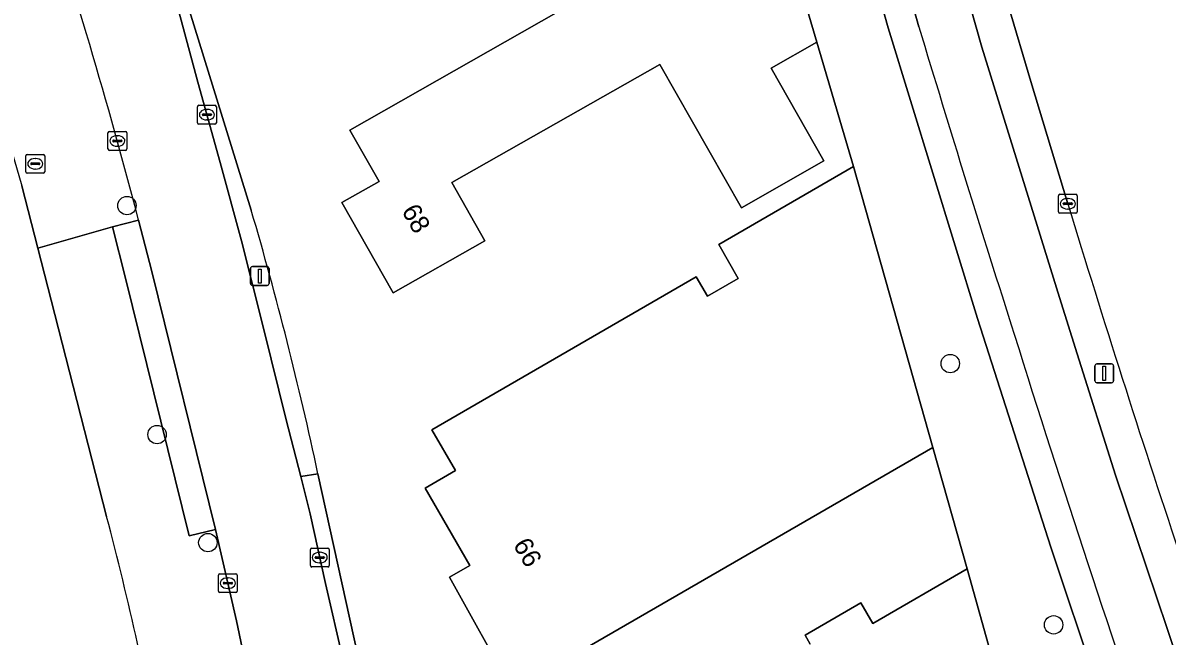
# Model space of a CAD drawing. Extents: x 158455 to 159797, y 387218 to 388672.
# Drawn here: x 159689.8 to 159750.6, y 387817.2 to 387849.8 of the extents above; entities that cross this region are included whole.
import ezdxf

# ---------------------------------------------------------------- set-up
doc = ezdxf.new("R2010")
doc.units = 0
for name, color, linetype in [('IMGEO_Berm_groen', 7, 'Continuous'), ('IMGEO_Boom', 7, 'Continuous'), ('IMGEO_Brandkraan', 7, 'Continuous'), ('IMGEO_Erf', 7, 'Continuous'), ('IMGEO_Fietspad_gesloten', 7, 'Continuous'), ('IMGEO_Groenvoorziening', 7, 'Continuous'), ('IMGEO_Kolk', 7, 'Continuous'), ('IMGEO_Lichtmast', 7, 'Continuous'), ('IMGEO_Muur', 7, 'Continuous'), ('IMGEO_Pand', 7, 'Continuous'), ('IMGEO_Pand_nummerreeks', 7, 'Continuous'), ('IMGEO_Parkeervlak_open', 7, 'Continuous'), ('IMGEO_Rijbaan_lokaal_open', 7, 'Continuous'), ('IMGEO_Rijbaan_regionaal_gesloten', 7, 'Continuous'), ('IMGEO_Voetpad_open', 7, 'Continuous')]:
    doc.layers.add(name, color=color, linetype=linetype)

msp = doc.modelspace()

# ---------------------------------------------------------------- linework, layer by layer
at = {"layer": 'IMGEO_Berm_groen'}
for points in [[(159719.52, 387926.347), (159721.247, 387918.79), (159722.806, 387912.575), (159723.828, 387908.783), (159724.168, 387907.558), (159729.095, 387889.947), (159729.317, 387889.154), (159731.988, 387879.571), (159734.442, 387870.765), (159734.791, 387869.516), (159739.776, 387851.795), (159740.716, 387848.453), (159744.843, 387835.162), (159745.789, 387832.17), (159747.828, 387825.716), (159750.56, 387817.566), (159752.292, 387812.391), (159752.452, 387811.969), (159757.936, 387797.519), (159761.723, 387787.265), (159762.739, 387784.515), (159763.087, 387783.655)], [(159745.289, 387840.14), (159743.326, 387846.639), (159742.137, 387850.643), (159739.581, 387859.728), (159736.753, 387869.771), (159733.905, 387879.846), (159731.345, 387888.945)]]:
    msp.add_lwpolyline(points, dxfattribs=at)
msp.add_arc((160483.887, 388065.436), 772.195, 196.963369, 198.403377, dxfattribs=at)
at = {"layer": 'IMGEO_Boom'}
for centre in [(159695.287, 387840.04), (159739.039, 387831.645), (159696.889, 387827.873), (159699.587, 387822.128), (159744.533, 387817.759)]:
    msp.add_circle(centre, 0.489, dxfattribs=at)
at = {"layer": 'IMGEO_Brandkraan'}
for p, q in [((159689.914, 387841.837), (159689.914, 387842.689)), ((159689.989, 387842.763), (159690.841, 387842.763)), ((159690.915, 387842.689), (159690.915, 387841.837)), ((159690.173, 387842.257), (159690.173, 387842.269)), ((159690.611, 387842.22), (159690.213, 387842.22)), ((159690.216, 387842.306), (159690.614, 387842.306)), ((159690.425, 387841.983), (159690.4, 387841.983)), ((159690.402, 387842.543), (159690.427, 387842.543)), ((159690.657, 387842.269), (159690.657, 387842.257)), ((159690.841, 387841.763), (159689.989, 387841.763))]:
    msp.add_line(p, q, dxfattribs=at)
for points in [[(159689.914, 387841.837), (159689.914, 387842.689)], [(159689.989, 387842.763), (159690.841, 387842.763)], [(159690.915, 387842.689), (159690.915, 387841.837)], [(159690.841, 387841.763), (159689.989, 387841.763)]]:
    msp.add_lwpolyline(points, dxfattribs=at)
for centre, radius, start, end in [((159689.991, 387842.687), 0.0765, 91.55205, 178.44795), ((159689.991, 387842.687), 0.0765, 91.55205, 178.44795), ((159690.839, 387842.687), 0.0765, 1.55205, 88.44795), ((159690.839, 387842.687), 0.0765, 1.55205, 88.44795), ((159690.213, 387842.266), 0.0403, 85.87752, 175.75265), ((159690.21, 387842.256), 0.0366, 178.93798, 274.71019), ((159690.614, 387842.263), 0.043, 264.86636, 352.45326), ((159690.618, 387842.268), 0.0386, 1.73085, 96.63898), ((159689.991, 387841.839), 0.0765, 181.55205, 268.44795), ((159689.991, 387841.839), 0.0765, 181.55205, 268.44795), ((159690.839, 387841.839), 0.0765, 271.55205, 358.44795), ((159690.839, 387841.839), 0.0765, 271.55205, 358.44795)]:
    msp.add_arc(centre, radius, start, end, dxfattribs=at)
for centre, major_axis, ratio, start_param, end_param in [((159690.401, 387842.263), (-0.387, 0.002), 0.722429, 4.712389, 7.853982), ((159690.426, 387842.263), (-0.39, 0.002), 0.717154, 1.570796, 4.712389)]:
    msp.add_ellipse(centre, major_axis=major_axis, ratio=ratio, start_param=start_param, end_param=end_param, dxfattribs=at)
at = {"layer": 'IMGEO_Erf'}
for points in [[(159686.838, 387885.63), (159691.857, 387871.353), (159694.564, 387863.473), (159701.894, 387839.79)], [(159715.768, 387814.266), (159712.434, 387820.289), (159713.516, 387820.914), (159711.138, 387825.026), (159712.749, 387825.957), (159711.493, 387828.13), (159725.538, 387836.249), (159726.131, 387835.224), (159727.775, 387836.175), (159726.735, 387837.974), (159733.892, 387842.111), (159731.956, 387848.726), (159729.528, 387847.346), (159732.328, 387842.422), (159727.944, 387839.93), (159723.612, 387847.548), (159712.556, 387841.262), (159714.312, 387838.175), (159709.437, 387835.403), (159706.711, 387840.198), (159708.69, 387841.324), (159707.134, 387844.059), (159720.036, 387851.395)], [(159694.208, 387823.517), (159691.256, 387835.022), (159690.547, 387837.784), (159689.697, 387841.095)], [(159705.439, 387825.782), (159707.99, 387814.199)], [(159743.77, 387807.046), (159739.944, 387820.737), (159734.92, 387817.833), (159734.291, 387818.921), (159731.329, 387817.209), (159731.602, 387816.736)]]:
    msp.add_lwpolyline(points, dxfattribs=at)
for centre, radius, start, end in [((159521.357, 387786.649), 188.195, 12.00154, 16.40178), ((159543.44, 387783.362), 156.023, 9.81096, 14.91381)]:
    msp.add_arc(centre, radius, start, end, dxfattribs=at)
at = {"layer": 'IMGEO_Fietspad_gesloten'}
for points in [[(159716.947, 387923.645), (159718.161, 387918.411), (159720.007, 387911.755), (159727.23, 387885.831), (159731.98, 387868.76), (159737.376, 387849.541)], [(159750.445, 387808.918), (159754.355, 387798.684), (159760.304, 387783.107), (159763.087, 387783.655), (159762.739, 387784.515), (159761.723, 387787.265), (159757.936, 387797.519), (159752.452, 387811.969), (159752.292, 387812.391), (159750.56, 387817.566), (159747.828, 387825.716), (159745.789, 387832.17), (159744.843, 387835.162), (159740.716, 387848.453), (159739.776, 387851.795), (159734.791, 387869.516), (159734.442, 387870.765), (159731.988, 387879.571), (159729.317, 387889.154), (159729.095, 387889.947), (159724.168, 387907.558)]]:
    msp.add_lwpolyline(points, dxfattribs=at)
for centre, radius, start, end in [((160654.629, 388124.968), 957.712, 196.713621, 197.737091), ((160498.53, 388068.926), 791.982, 197.31589, 199.165668)]:
    msp.add_arc(centre, radius, start, end, dxfattribs=at)
at = {"layer": 'IMGEO_Groenvoorziening'}
for points in [[(159734.493, 387853.894), (159730.257, 387869.058), (159725.552, 387885.935), (159719.08, 387909.1), (159718.33, 387911.879), (159716.587, 387918.054), (159715.605, 387922.351), (159712.356, 387921.695), (159715.096, 387910.154), (159717.859, 387898.513), (159730.952, 387852.111), (159731.956, 387848.726), (159733.892, 387842.111), (159738.117, 387827.188), (159739.944, 387820.737), (159743.77, 387807.046), (159745.627, 387800.347), (159748.79, 387789.365), (159738.882, 387783.684), (159754.975, 387781.837), (159757.843, 387781.492)], [(159758.837, 387782.352), (159758.541, 387783.164), (159754.129, 387794.819), (159748.368, 387810.046), (159746.815, 387814.625), (159744.38, 387821.895), (159740.49, 387834.037), (159735.738, 387849.481), (159734.493, 387853.894)]]:
    msp.add_lwpolyline(points, dxfattribs=at)
at = {"layer": 'IMGEO_Kolk'}
for p, q in [((159699.037, 387844.447), (159699.037, 387845.299)), ((159699.112, 387845.373), (159699.964, 387845.373)), ((159699.525, 387845.153), (159699.55, 387845.153)), ((159700.038, 387845.299), (159700.038, 387844.447)), ((159699.296, 387844.867), (159699.296, 387844.879)), ((159699.734, 387844.83), (159699.336, 387844.83)), ((159699.339, 387844.916), (159699.737, 387844.916)), ((159699.548, 387844.593), (159699.523, 387844.593)), ((159699.78, 387844.879), (159699.78, 387844.867)), ((159694.277, 387843.052), (159694.277, 387843.904)), ((159694.352, 387843.978), (159695.204, 387843.978)), ((159695.278, 387843.904), (159695.278, 387843.052)), ((159699.964, 387844.373), (159699.112, 387844.373)), ((159694.536, 387843.472), (159694.536, 387843.484)), ((159694.974, 387843.435), (159694.576, 387843.435)), ((159694.579, 387843.521), (159694.977, 387843.521)), ((159694.788, 387843.198), (159694.763, 387843.198)), ((159694.765, 387843.758), (159694.79, 387843.758)), ((159695.02, 387843.484), (159695.02, 387843.472)), ((159695.204, 387842.978), (159694.352, 387842.978)), ((159744.788, 387839.714), (159744.788, 387840.566)), ((159744.863, 387840.64), (159745.715, 387840.64)), ((159745.047, 387840.134), (159745.047, 387840.146)), ((159745.09, 387840.183), (159745.488, 387840.183)), ((159745.276, 387840.42), (159745.301, 387840.42)), ((159745.531, 387840.146), (159745.531, 387840.134)), ((159745.789, 387840.566), (159745.789, 387839.714)), ((159745.715, 387839.64), (159744.863, 387839.64)), ((159745.485, 387840.097), (159745.087, 387840.097)), ((159745.299, 387839.86), (159745.274, 387839.86)), ((159705.034, 387820.907), (159705.034, 387821.759)), ((159705.109, 387821.833), (159705.961, 387821.833)), ((159705.293, 387821.327), (159705.293, 387821.339)), ((159705.731, 387821.29), (159705.333, 387821.29)), ((159705.336, 387821.376), (159705.734, 387821.376)), ((159705.522, 387821.613), (159705.547, 387821.613)), ((159705.777, 387821.339), (159705.777, 387821.327)), ((159706.035, 387821.759), (159706.035, 387820.907)), ((159705.961, 387820.833), (159705.109, 387820.833)), ((159705.545, 387821.053), (159705.52, 387821.053)), ((159700.149, 387819.549), (159700.149, 387820.401)), ((159700.224, 387820.475), (159701.076, 387820.475)), ((159700.637, 387820.255), (159700.662, 387820.255)), ((159701.15, 387820.401), (159701.15, 387819.549)), ((159701.076, 387819.475), (159700.224, 387819.475)), ((159700.408, 387819.969), (159700.408, 387819.981)), ((159700.846, 387819.932), (159700.448, 387819.932)), ((159700.451, 387820.018), (159700.849, 387820.018)), ((159700.66, 387819.695), (159700.635, 387819.695)), ((159700.892, 387819.981), (159700.892, 387819.969))]:
    msp.add_line(p, q, dxfattribs=at)
for points in [[(159699.037, 387844.447), (159699.037, 387845.299)], [(159699.112, 387845.373), (159699.964, 387845.373)], [(159700.038, 387845.299), (159700.038, 387844.447)], [(159694.277, 387843.052), (159694.277, 387843.904)], [(159694.352, 387843.978), (159695.204, 387843.978)], [(159695.278, 387843.904), (159695.278, 387843.052)], [(159699.964, 387844.373), (159699.112, 387844.373)], [(159695.204, 387842.978), (159694.352, 387842.978)], [(159744.788, 387839.714), (159744.788, 387840.566)], [(159744.863, 387840.64), (159745.715, 387840.64)], [(159745.789, 387840.566), (159745.789, 387839.714)], [(159745.715, 387839.64), (159744.863, 387839.64)], [(159705.034, 387820.907), (159705.034, 387821.759)], [(159705.109, 387821.833), (159705.961, 387821.833)], [(159706.035, 387821.759), (159706.035, 387820.907)], [(159705.961, 387820.833), (159705.109, 387820.833)], [(159700.149, 387819.549), (159700.149, 387820.401)], [(159700.224, 387820.475), (159701.076, 387820.475)], [(159701.15, 387820.401), (159701.15, 387819.549)], [(159701.076, 387819.475), (159700.224, 387819.475)]]:
    msp.add_lwpolyline(points, dxfattribs=at)
for centre, radius, start, end in [((159699.114, 387845.297), 0.0765, 91.55205, 178.44795), ((159699.114, 387845.297), 0.0765, 91.55205, 178.44795), ((159699.962, 387845.297), 0.0765, 1.55205, 88.44795), ((159699.962, 387845.297), 0.0765, 1.55205, 88.44795), ((159699.114, 387844.449), 0.0765, 181.55205, 268.44795), ((159699.114, 387844.449), 0.0765, 181.55205, 268.44795), ((159699.336, 387844.876), 0.0403, 85.87752, 175.75265), ((159699.333, 387844.866), 0.0366, 178.93798, 274.71019), ((159699.737, 387844.873), 0.043, 264.86636, 352.45326), ((159699.741, 387844.878), 0.0386, 1.73085, 96.63898), ((159699.962, 387844.449), 0.0765, 271.55205, 358.44795), ((159699.962, 387844.449), 0.0765, 271.55205, 358.44795), ((159694.354, 387843.902), 0.0765, 91.55205, 178.44795), ((159694.354, 387843.902), 0.0765, 91.55205, 178.44795), ((159695.202, 387843.902), 0.0765, 1.55205, 88.44795), ((159695.202, 387843.902), 0.0765, 1.55205, 88.44795), ((159694.576, 387843.481), 0.0403, 85.87752, 175.75265), ((159694.573, 387843.471), 0.0366, 178.93798, 274.71019), ((159694.977, 387843.478), 0.043, 264.86636, 352.45326), ((159694.981, 387843.483), 0.0386, 1.73085, 96.63898), ((159694.354, 387843.054), 0.0765, 181.55205, 268.44795), ((159694.354, 387843.054), 0.0765, 181.55205, 268.44795), ((159695.202, 387843.054), 0.0765, 271.55205, 358.44795), ((159695.202, 387843.054), 0.0765, 271.55205, 358.44795), ((159744.865, 387840.564), 0.0765, 91.55205, 178.44795), ((159744.865, 387840.564), 0.0765, 91.55205, 178.44795), ((159745.087, 387840.143), 0.0403, 85.87752, 175.75265), ((159745.084, 387840.133), 0.0366, 178.93798, 274.71019), ((159745.488, 387840.14), 0.043, 264.86636, 352.45326), ((159745.492, 387840.145), 0.0386, 1.73085, 96.63898), ((159745.713, 387840.564), 0.0765, 1.55205, 88.44795), ((159745.713, 387840.564), 0.0765, 1.55205, 88.44795), ((159744.865, 387839.716), 0.0765, 181.55205, 268.44795), ((159744.865, 387839.716), 0.0765, 181.55205, 268.44795), ((159745.713, 387839.716), 0.0765, 271.55205, 358.44795), ((159745.713, 387839.716), 0.0765, 271.55205, 358.44795), ((159705.111, 387821.757), 0.0765, 91.55205, 178.44795), ((159705.111, 387821.757), 0.0765, 91.55205, 178.44795), ((159705.333, 387821.336), 0.0403, 85.87752, 175.75265), ((159705.33, 387821.326), 0.0366, 178.93798, 274.71019), ((159705.734, 387821.333), 0.043, 264.86636, 352.45326), ((159705.738, 387821.338), 0.0386, 1.73085, 96.63898), ((159705.959, 387821.757), 0.0765, 1.55205, 88.44795), ((159705.959, 387821.757), 0.0765, 1.55205, 88.44795), ((159705.111, 387820.909), 0.0765, 181.55205, 268.44795), ((159705.111, 387820.909), 0.0765, 181.55205, 268.44795), ((159705.959, 387820.909), 0.0765, 271.55205, 358.44795), ((159705.959, 387820.909), 0.0765, 271.55205, 358.44795), ((159700.226, 387820.399), 0.0765, 91.55205, 178.44795), ((159700.226, 387820.399), 0.0765, 91.55205, 178.44795), ((159701.074, 387820.399), 0.0765, 1.55205, 88.44795), ((159701.074, 387820.399), 0.0765, 1.55205, 88.44795), ((159700.226, 387819.551), 0.0765, 181.55205, 268.44795), ((159700.226, 387819.551), 0.0765, 181.55205, 268.44795), ((159700.448, 387819.978), 0.0403, 85.87752, 175.75265), ((159700.445, 387819.968), 0.0366, 178.93798, 274.71019), ((159700.849, 387819.975), 0.043, 264.86636, 352.45326), ((159700.853, 387819.98), 0.0386, 1.73085, 96.63898), ((159701.074, 387819.551), 0.0765, 271.55205, 358.44795), ((159701.074, 387819.551), 0.0765, 271.55205, 358.44795)]:
    msp.add_arc(centre, radius, start, end, dxfattribs=at)
for centre, major_axis, ratio, start_param, end_param in [((159699.524, 387844.873), (-0.387, 0.002), 0.722429, 4.712389, 7.853982), ((159699.549, 387844.873), (-0.39, 0.002), 0.717154, 1.570796, 4.712389), ((159694.764, 387843.478), (-0.387, 0.002), 0.722429, 4.712389, 7.853982), ((159694.789, 387843.478), (-0.39, 0.002), 0.717154, 1.570796, 4.712389), ((159745.275, 387840.14), (-0.387, 0.002), 0.722429, 4.712389, 7.853982), ((159745.3, 387840.14), (-0.39, 0.002), 0.717154, 1.570796, 4.712389), ((159705.521, 387821.333), (-0.387, 0.002), 0.722429, 4.712389, 7.853982), ((159705.546, 387821.333), (-0.39, 0.002), 0.717154, 1.570796, 4.712389), ((159700.636, 387819.975), (-0.387, 0.002), 0.722429, 4.712389, 7.853982), ((159700.661, 387819.975), (-0.39, 0.002), 0.717154, 1.570796, 4.712389)]:
    msp.add_ellipse(centre, major_axis=major_axis, ratio=ratio, start_param=start_param, end_param=end_param, dxfattribs=at)
at = {"layer": 'IMGEO_Lichtmast'}
for p, q in [((159701.853, 387835.896), (159701.853, 387836.696)), ((159701.853, 387836.696), (159701.853, 387835.896)), ((159701.953, 387836.796), (159702.743, 387836.796)), ((159702.743, 387836.796), (159701.953, 387836.796)), ((159702.843, 387836.696), (159702.843, 387835.896)), ((159702.843, 387835.896), (159702.843, 387836.696)), ((159702.743, 387835.796), (159701.953, 387835.796)), ((159701.953, 387835.796), (159702.743, 387835.796)), ((159746.827, 387831.625), (159747.617, 387831.625)), ((159747.617, 387831.625), (159746.827, 387831.625)), ((159746.727, 387830.725), (159746.727, 387831.525)), ((159746.727, 387831.525), (159746.727, 387830.725)), ((159747.717, 387831.525), (159747.717, 387830.725)), ((159747.717, 387830.725), (159747.717, 387831.525)), ((159747.617, 387830.625), (159746.827, 387830.625)), ((159746.827, 387830.625), (159747.617, 387830.625))]:
    msp.add_line(p, q, dxfattribs=at)
for points in [[(159702.273, 387836.671), (159702.423, 387836.671), (159702.423, 387835.921), (159702.273, 387835.921), (159702.273, 387836.671)], [(159747.147, 387831.5), (159747.297, 387831.5), (159747.297, 387830.75), (159747.147, 387830.75), (159747.147, 387831.5)]]:
    msp.add_lwpolyline(points, dxfattribs=at)
for centre, start, end in [((159701.953, 387836.696), 90, 180), ((159701.953, 387836.696), 90, 180), ((159702.743, 387836.696), 0, 90), ((159702.743, 387836.696), 360, 90), ((159701.953, 387835.896), 180, 270), ((159701.953, 387835.896), 180, 270), ((159702.743, 387835.896), 270, 0), ((159702.743, 387835.896), 270, 0), ((159746.827, 387831.525), 90, 180), ((159746.827, 387831.525), 90, 180), ((159747.617, 387831.525), 0, 90), ((159747.617, 387831.525), 360, 90), ((159746.827, 387830.725), 180, 270), ((159746.827, 387830.725), 180, 270), ((159747.617, 387830.725), 270, 0), ((159747.617, 387830.725), 270, 0)]:
    msp.add_arc(centre, 0.1, start, end, dxfattribs=at)
at = {"layer": 'IMGEO_Muur'}
msp.add_lwpolyline([(159691.256, 387835.022), (159694.208, 387823.517)], dxfattribs=at)
at = {"layer": 'IMGEO_Pand'}
for points in [[(159725.409, 387854.495), (159720.036, 387851.395), (159707.134, 387844.059), (159708.69, 387841.324), (159706.711, 387840.198), (159709.437, 387835.403), (159714.312, 387838.175), (159712.556, 387841.262), (159723.612, 387847.548), (159727.944, 387839.93), (159732.328, 387842.422), (159729.528, 387847.346), (159731.956, 387848.726), (159730.952, 387852.111), (159727.787, 387850.312)], [(159738.117, 387827.188), (159733.892, 387842.111), (159726.735, 387837.974), (159727.775, 387836.175), (159726.131, 387835.224), (159725.538, 387836.249), (159711.493, 387828.13), (159712.749, 387825.957), (159711.138, 387825.026), (159713.516, 387820.914), (159712.434, 387820.289), (159715.768, 387814.266)]]:
    msp.add_lwpolyline(points, close=True, dxfattribs=at)
msp.add_lwpolyline([(159731.602, 387816.736), (159731.329, 387817.209), (159734.291, 387818.921), (159734.92, 387817.833), (159739.944, 387820.737), (159738.117, 387827.188), (159715.768, 387814.266)], dxfattribs=at)
at = {"layer": 'IMGEO_Parkeervlak_open'}
msp.add_lwpolyline([(159699.991, 387822.818), (159696.604, 387836.542), (159695.908, 387839.27), (159694.511, 387838.906), (159695.206, 387836.181), (159698.585, 387822.489)], close=True, dxfattribs=at)
at = {"layer": 'IMGEO_Rijbaan_lokaal_open'}
for points in [[(159708.658, 387806.394), (159707.481, 387812.303), (159707.131, 387814.096), (159706.782, 387815.883), (159705.844, 387819.952), (159705.019, 387823.653), (159704.906, 387824.162), (159704.525, 387825.638), (159703.748, 387828.651), (159702.561, 387833.461), (159701.373, 387838.171), (159700.246, 387842.331), (159699.058, 387846.6), (159697.67, 387851.75), (159696.822, 387854.329), (159695.403, 387858.857), (159694.584, 387861.186), (159693.265, 387865.095), (159691.237, 387871.154), (159686.163, 387885.389)], [(159695.908, 387839.27), (159696.604, 387836.542), (159699.991, 387822.818), (159701.104, 387817.964), (159701.782, 387814.767), (159703.759, 387805.056), (159703.872, 387804.46), (159704.853, 387799.267)]]:
    msp.add_lwpolyline(points, dxfattribs=at)
msp.add_arc((159424.845, 387768.677), 280.105, 14.59738, 18.55908, dxfattribs=at)
at = {"layer": 'IMGEO_Rijbaan_regionaal_gesloten'}
msp.add_lwpolyline([(159731.345, 387888.945), (159733.905, 387879.846), (159736.753, 387869.771), (159739.581, 387859.728), (159742.137, 387850.643), (159743.326, 387846.639), (159745.289, 387840.14)], dxfattribs=at)
msp.add_arc((160483.887, 388065.436), 772.195, 196.963369, 198.403377, dxfattribs=at)
at = {"layer": 'IMGEO_Voetpad_open'}
for points in [[(159737.376, 387849.541), (159731.98, 387868.76), (159727.23, 387885.831), (159720.007, 387911.755), (159718.161, 387918.411), (159716.947, 387923.645)], [(159715.44, 387923.072), (159715.605, 387922.351), (159716.587, 387918.054), (159718.33, 387911.879), (159719.08, 387909.1), (159725.552, 387885.935), (159730.257, 387869.058), (159734.493, 387853.894), (159735.738, 387849.481), (159740.49, 387834.037), (159744.38, 387821.895), (159746.815, 387814.625), (159748.368, 387810.046), (159754.129, 387794.819), (159758.541, 387783.164), (159758.837, 387782.352), (159760.304, 387783.107), (159754.355, 387798.684)], [(159686.163, 387885.389), (159691.237, 387871.154), (159693.265, 387865.095), (159694.584, 387861.186), (159695.403, 387858.857), (159696.822, 387854.329), (159697.67, 387851.75), (159699.058, 387846.6), (159700.246, 387842.331), (159701.373, 387838.171), (159702.561, 387833.461), (159703.748, 387828.651), (159704.525, 387825.638), (159705.439, 387825.782)], [(159701.894, 387839.79), (159694.564, 387863.473), (159691.857, 387871.353), (159686.838, 387885.63)], [(159689.129, 387846.285), (159688.256, 387846.009), (159689.697, 387841.095), (159690.547, 387837.784), (159694.511, 387838.906), (159695.908, 387839.27)], [(159700.369, 387814.47), (159701.782, 387814.767), (159701.104, 387817.964), (159699.991, 387822.818), (159698.585, 387822.489), (159695.206, 387836.181), (159694.511, 387838.906), (159690.547, 387837.784), (159691.256, 387835.022), (159694.208, 387823.517)]]:
    msp.add_lwpolyline(points, dxfattribs=at)
msp.add_lwpolyline([(159707.131, 387814.096), (159707.99, 387814.199), (159705.439, 387825.782), (159704.525, 387825.638), (159704.906, 387824.162), (159705.019, 387823.653), (159705.844, 387819.952), (159706.782, 387815.883)], close=True, dxfattribs=at)
for centre, radius, start, end in [((159424.845, 387768.677), 280.105, 14.59738, 18.55908), ((160654.629, 388124.968), 957.712, 196.713621, 197.737091), ((159521.357, 387786.649), 188.195, 12.00154, 16.40178), ((160498.53, 388068.926), 791.982, 197.31589, 199.165668), ((159543.44, 387783.362), 156.023, 9.81096, 14.91381)]:
    msp.add_arc(centre, radius, start, end, dxfattribs=at)

# ---------------------------------------------------------------- texts
at = {"layer": 'IMGEO_Pand_nummerreeks'}
for s, rotation, p in [('68', 299.61861, (159709.858, 387839.762)), ('66', 299.94107, (159715.781, 387822.014))]:
    msp.add_text(s, height=1, rotation=rotation, dxfattribs=at).set_placement(p)

doc.saveas('drawing.dxf')
